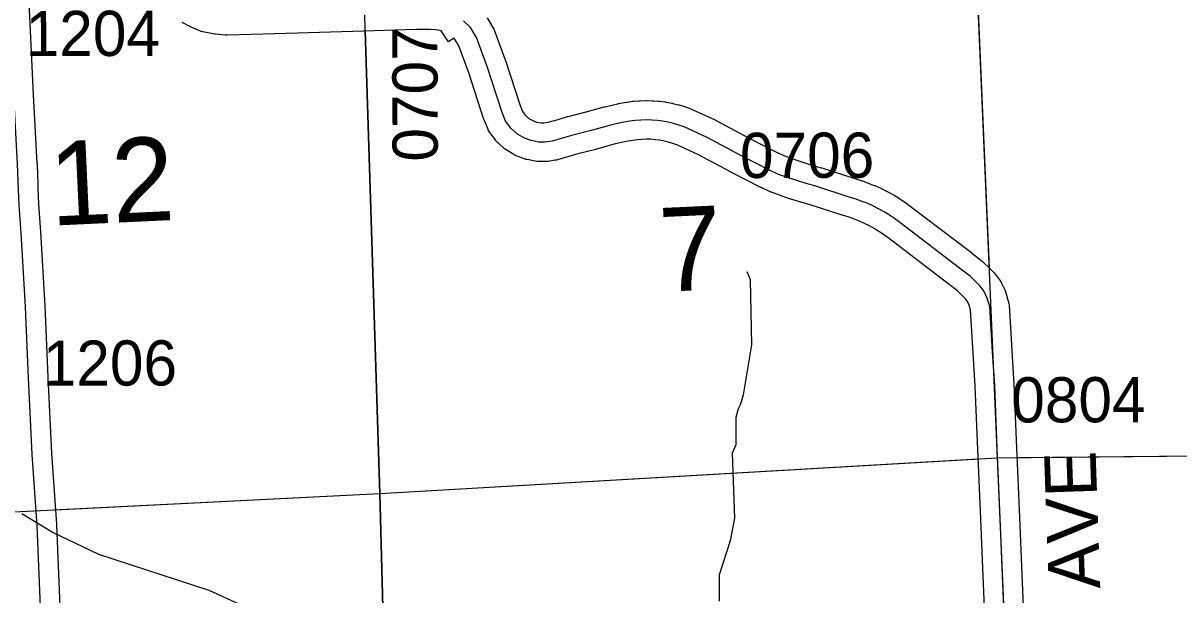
# Model space of a CAD drawing. Extents: x 128.7 to 185.5, y -21.4 to 12.6.
# Drawn here: x 157.511 to 159.303, y -3.048 to -2.161 of the extents above; entities that cross this region are included whole.
import ezdxf

# ---------------------------------------------------------------- set-up
doc = ezdxf.new("R2010")
doc.units = 0
for name, color, linetype in [('tdCoHydroRiver', 7, 'Continuous'), ('tdCoSecRdNmbr', 7, 'Continuous'), ('tdCoSecRdTxt', 7, 'Continuous'), ('tdCoSecRteBand', 7, 'Continuous'), ('tdCoSecRteCL', 7, 'Continuous'), ('tdCoSectLine', 7, 'Continuous'), ('tdCoSectLinePart', 7, 'Continuous'), ('tdCoSectNmbr', 7, 'Continuous'), ('tdCoSurfGravel', 7, 'Continuous'), ('tdCoTwpBndry', 7, 'Continuous'), ('tdCoTwpBndryShd', 7, 'Continuous')]:
    doc.layers.add(name, color=color, linetype=linetype)

msp = doc.modelspace()

# ---------------------------------------------------------------- linework, layer by layer
at = {"layer": 'tdCoHydroRiver'}
for points in [[(158.6334, -2.5465), (158.6385, -2.5589), (158.6406, -2.6599), (158.6276, -2.7377), (158.6234, -2.752), (158.6204, -2.7584), (158.619, -2.7632), (158.6162, -2.7728), (158.6162, -2.8154), (158.6103, -2.8282), (158.614, -2.9291), (158.6073, -2.9641), (158.5903, -3.0168), (158.5902, -3.0578)], [(157.5089, -2.9215), (157.5573, -2.9513), (157.628, -2.985), (157.7988, -3.0405), (157.94, -3.1048)]]:
    msp.add_lwpolyline(points, dxfattribs=at)
at = {"layer": 'tdCoSecRteBand'}
for points in [[(157.5179, -2.0852), (157.5223, -2.1838), (157.5268, -2.2722), (157.5324, -2.3782), (157.5325, -2.3784), (157.5325, -2.3786), (157.5328, -2.3882), (157.5332, -2.3881), (157.534, -2.418), (157.5349, -2.4418), (157.5378, -2.4848), (157.5379, -2.4849), (157.5379, -2.4851), (157.5445, -2.5995), (157.5445, -2.5997), (157.5445, -2.5999), (157.5495, -2.7101), (157.5551, -2.8283), (157.5627, -2.9385), (157.5628, -2.9389), (157.5628, -2.9394), (157.5677, -3.0652)], [(159.0026, -3.0914), (158.9997, -3.019), (158.9997, -3.0189), (158.9997, -3.0189), (158.9962, -2.93), (158.9913, -2.8226), (158.9913, -2.8224), (158.9913, -2.8223), (158.9876, -2.7245), (158.9844, -2.6729), (158.9802, -2.6059), (158.9781, -2.5986), (158.9755, -2.5932), (158.9723, -2.589), (158.967, -2.5834), (158.9598, -2.5765), (158.9449, -2.5648), (158.8523, -2.4943), (158.8452, -2.489), (158.8381, -2.4842), (158.8308, -2.4798), (158.8234, -2.4756), (158.8158, -2.4718), (158.808, -2.4684), (158.8001, -2.4652), (158.7921, -2.4624), (158.7833, -2.4598), (158.783, -2.4597), (158.7826, -2.4596), (158.7317, -2.443), (158.7173, -2.439), (158.717, -2.4389), (158.7166, -2.4387), (158.7018, -2.4342), (158.7015, -2.4341), (158.7011, -2.434), (158.6865, -2.429), (158.6861, -2.4289), (158.6858, -2.4288), (158.6712, -2.4235), (158.6699, -2.423), (158.6686, -2.4224), (158.6556, -2.4163), (158.6552, -2.4161), (158.6548, -2.4159), (158.6095, -2.393), (158.6091, -2.3928), (158.6088, -2.3926), (158.5581, -2.3655), (158.5245, -2.3501), (158.5184, -2.3479), (158.5118, -2.3458), (158.505, -2.3442), (158.4982, -2.3429), (158.4913, -2.342), (158.4844, -2.3414), (158.4775, -2.3413), (158.4706, -2.3415), (158.4637, -2.3421), (158.4566, -2.3431), (158.4456, -2.345), (158.4277, -2.3492), (158.4, -2.3569), (158.3996, -2.357), (158.3993, -2.3571), (158.3714, -2.3641), (158.3573, -2.3681), (158.3572, -2.3682), (158.3571, -2.3682), (158.3396, -2.3731), (158.338, -2.3736), (158.3362, -2.3739), (158.3254, -2.3756), (158.323, -2.376), (158.3207, -2.376), (158.3108, -2.376), (158.3078, -2.376), (158.3048, -2.3754), (158.2927, -2.3729), (158.2905, -2.3725), (158.2884, -2.3717), (158.2783, -2.368), (158.2758, -2.3671), (158.2736, -2.3658), (158.2625, -2.3594), (158.26, -2.3579), (158.2577, -2.356), (158.2479, -2.3473), (158.2453, -2.3451), (158.2433, -2.3424), (158.2349, -2.3308), (158.2329, -2.328), (158.2316, -2.3248), (158.2259, -2.3112), (158.2254, -2.3101), (158.2251, -2.3089), (158.202, -2.2384), (158.1867, -2.1964), (158.181, -2.1869), (158.1789, -2.1848), (158.1708, -2.1904), (158.1591, -2.1734), (158.1577, -2.1729), (158.1504, -2.1717), (158.142, -2.1713), (158.1212, -2.1711), (158.0225, -2.174), (157.9017, -2.1779), (157.9016, -2.1779), (157.9015, -2.1779), (157.8278, -2.1799), (157.8261, -2.18), (157.8245, -2.1798), (157.8095, -2.1786), (157.8075, -2.1784), (157.8055, -2.178), (157.7897, -2.1745), (157.7873, -2.174), (157.785, -2.1731), (157.7726, -2.1682), (157.771, -2.1675), (157.7695, -2.1667), (157.7577, -2.1603)], [(158.2305, -2.1528), (158.2396, -2.1681), (158.2411, -2.1705), (158.242, -2.1732), (158.2586, -2.2183), (158.2588, -2.2188), (158.2589, -2.2193), (158.2817, -2.2892), (158.2856, -2.2984), (158.2899, -2.3044), (158.295, -2.3089), (158.3013, -2.3125), (158.3069, -2.3146), (158.3138, -2.316), (158.3183, -2.316), (158.3251, -2.3149), (158.3408, -2.3105), (158.3553, -2.3063), (158.3557, -2.3062), (158.3562, -2.306), (158.3842, -2.299), (158.4122, -2.2912), (158.4129, -2.291), (158.4135, -2.2909), (158.4328, -2.2864), (158.4335, -2.2863), (158.4342, -2.2861), (158.4465, -2.2839), (158.4471, -2.2838), (158.4477, -2.2837), (158.4562, -2.2825), (158.457, -2.2824), (158.4578, -2.2824), (158.4663, -2.2816), (158.4671, -2.2816), (158.468, -2.2815), (158.4765, -2.2813), (158.4773, -2.2813), (158.4781, -2.2813), (158.4867, -2.2815), (158.4875, -2.2815), (158.4883, -2.2816), (158.4968, -2.2822), (158.4977, -2.2823), (158.4985, -2.2824), (158.5069, -2.2835), (158.5077, -2.2836), (158.5085, -2.2838), (158.517, -2.2854), (158.5178, -2.2855), (158.5185, -2.2857), (158.5269, -2.2878), (158.5276, -2.288), (158.5284, -2.2882), (158.5366, -2.2907), (158.5374, -2.2909), (158.5382, -2.2912), (158.5462, -2.2941), (158.5473, -2.2945), (158.5484, -2.295), (158.584, -2.3113), (158.5848, -2.3117), (158.5856, -2.3121), (158.6368, -2.3396), (158.6815, -2.3622), (158.693, -2.3676), (158.7059, -2.3723), (158.7199, -2.377), (158.734, -2.3813), (158.7485, -2.3854), (158.7491, -2.3856), (158.7497, -2.3858), (158.8009, -2.4024), (158.8099, -2.4051), (158.8105, -2.4053), (158.8112, -2.4055), (158.8204, -2.4087), (158.821, -2.409), (158.8216, -2.4092), (158.8307, -2.4128), (158.8313, -2.413), (158.8319, -2.4133), (158.8409, -2.4173), (158.8415, -2.4176), (158.842, -2.4179), (158.8508, -2.4223), (158.8514, -2.4225), (158.852, -2.4229), (158.8605, -2.4276), (158.8611, -2.4279), (158.8616, -2.4283), (158.87, -2.4334), (158.8706, -2.4337), (158.8711, -2.4341), (158.8792, -2.4396), (158.8798, -2.4399), (158.8803, -2.4403), (158.8882, -2.4461), (158.8883, -2.4463), (158.8885, -2.4464), (158.9815, -2.5172), (158.9817, -2.5173), (158.9819, -2.5175), (158.9982, -2.5303), (158.9994, -2.5313), (159.0005, -2.5324), (159.0091, -2.5407), (159.0095, -2.5411), (159.0098, -2.5414), (159.0167, -2.5486), (159.018, -2.5499), (159.019, -2.5513), (159.0252, -2.5594), (159.0271, -2.5619), (159.0284, -2.5646), (159.0333, -2.575), (159.0344, -2.5772), (159.035, -2.5796), (159.0387, -2.5924), (159.0397, -2.5956), (159.0399, -2.5988), (159.0443, -2.6691), (159.0443, -2.6691), (159.0443, -2.6692), (159.0475, -2.7212), (159.0475, -2.7216), (159.0475, -2.7219), (159.0512, -2.8199), (159.0562, -2.9273), (159.0562, -2.9274), (159.0562, -2.9275), (159.0596, -3.0165), (159.0626, -3.089)]]:
    msp.add_lwpolyline(points, dxfattribs=at)
at = {"layer": 'tdCoSecRteCL'}
for points in [[(159.0326, -3.0902), (159.0296, -3.0177), (159.0262, -2.9287), (159.0213, -2.8212), (159.0176, -2.723), (159.0144, -2.671), (159.0099, -2.6007), (159.0062, -2.5879), (159.0013, -2.5775), (158.9951, -2.5694), (158.9882, -2.5623), (158.9796, -2.5539), (158.9633, -2.541), (158.8703, -2.4703), (158.8625, -2.4644), (158.8543, -2.459), (158.846, -2.4538), (158.8374, -2.4491), (158.8286, -2.4447), (158.8197, -2.4407), (158.8106, -2.4371), (158.8013, -2.4339), (158.7919, -2.4311), (158.7404, -2.4143), (158.7255, -2.4101), (158.7107, -2.4055), (158.696, -2.4006), (158.6814, -2.3953), (158.6684, -2.3891), (158.623, -2.3662), (158.5715, -2.3386), (158.5359, -2.3223), (158.5279, -2.3194), (158.5197, -2.3169), (158.5114, -2.3149), (158.503, -2.3133), (158.4945, -2.3121), (158.486, -2.3115), (158.4774, -2.3113), (158.4689, -2.3115), (158.4603, -2.3122), (158.4518, -2.3134), (158.4395, -2.3156), (158.4203, -2.3201), (158.3919, -2.328), (158.3636, -2.3351), (158.349, -2.3393), (158.3315, -2.3443), (158.3207, -2.346), (158.3108, -2.346), (158.2987, -2.3435), (158.2886, -2.3398), (158.2775, -2.3334), (158.2676, -2.3248), (158.2592, -2.3132), (158.2536, -2.2996), (158.2304, -2.2286), (158.2139, -2.1835), (158.2047, -2.1682), (158.1941, -2.1578)], [(157.5565, -3.4168), (157.5548, -3.3753), (157.5488, -3.2831), (157.5437, -3.1793), (157.5378, -3.0666), (157.5328, -2.9406), (157.5252, -2.8301), (157.5195, -2.7115), (157.5146, -2.6012), (157.5079, -2.4868), (157.505, -2.4434), (157.504, -2.419)]]:
    msp.add_lwpolyline(points, dxfattribs=at)
at = {"layer": 'tdCoSectLine'}
for points in [[(158.9791, -1.848), (159.0214, -2.8353)], [(158.0323, -1.8928), (158.0641, -2.8906)], [(159.0214, -2.8353), (160.0224, -2.8257)], [(158.0641, -2.8906), (159.0214, -2.8353)], [(159.0214, -2.8353), (159.0648, -3.8376)], [(157.0312, -2.9424), (158.0641, -2.8906)], [(158.0641, -2.8906), (158.09, -3.8899)]]:
    msp.add_lwpolyline(points, dxfattribs=at)
at = {"layer": 'tdCoSectLinePart'}
for points in [[(158.9804, -1.8775), (159.0088, -2.5412)], [(158.0412, -2.1734), (158.0641, -2.8906)], [(159.0518, -2.835), (159.9927, -2.826)], [(158.0641, -2.8906), (158.9919, -2.837)], [(157.5608, -2.9159), (158.0641, -2.8906)], [(158.0641, -2.8906), (158.0763, -3.3612)]]:
    msp.add_lwpolyline(points, dxfattribs=at)
at = {"layer": 'tdCoSurfGravel'}
for points in [[(157.5784, -3.9172), (157.5772, -3.8922), (157.5752, -3.8441), (157.5698, -3.7085), (157.5641, -3.5963), (157.559, -3.4754), (157.5565, -3.4168), (157.5548, -3.3753), (157.5488, -3.2831), (157.5437, -3.1793), (157.5378, -3.0666), (157.5328, -2.9406), (157.5252, -2.8301), (157.5195, -2.7115), (157.5146, -2.6012), (157.5079, -2.4868), (157.505, -2.4434), (157.504, -2.419), (157.5025, -2.3798), (157.4968, -2.2737), (157.4924, -2.1852), (157.4879, -2.0866)], [(159.0326, -3.0902), (159.0296, -3.0177), (159.0262, -2.9287), (159.0213, -2.8212), (159.0176, -2.723), (159.0144, -2.671), (159.0099, -2.6007), (159.0062, -2.5879), (159.0013, -2.5775), (158.9951, -2.5694), (158.9882, -2.5623), (158.9796, -2.5539), (158.9633, -2.541), (158.8703, -2.4703), (158.8625, -2.4644), (158.8543, -2.459), (158.846, -2.4538), (158.8374, -2.4491), (158.8286, -2.4447), (158.8197, -2.4407), (158.8106, -2.4371), (158.8013, -2.4339), (158.7919, -2.4311), (158.7404, -2.4143), (158.7255, -2.4101), (158.7107, -2.4055), (158.696, -2.4006), (158.6814, -2.3953), (158.6684, -2.3891), (158.623, -2.3662), (158.5715, -2.3386), (158.5359, -2.3223), (158.5279, -2.3194), (158.5197, -2.3169), (158.5114, -2.3149), (158.503, -2.3133), (158.4945, -2.3121), (158.486, -2.3115), (158.4774, -2.3113), (158.4689, -2.3115), (158.4603, -2.3122), (158.4518, -2.3134), (158.4395, -2.3156), (158.4203, -2.3201), (158.3919, -2.328), (158.3636, -2.3351), (158.349, -2.3393), (158.3315, -2.3443), (158.3207, -2.346), (158.3108, -2.346), (158.2987, -2.3435), (158.2886, -2.3398), (158.2775, -2.3334), (158.2676, -2.3248), (158.2592, -2.3132), (158.2536, -2.2996), (158.2304, -2.2286), (158.2139, -2.1835), (158.2047, -2.1682), (158.1941, -2.1578)]]:
    msp.add_lwpolyline(points, dxfattribs=at)
at = {"layer": 'tdCoTwpBndry'}
msp.add_lwpolyline([(158.0763, -3.3613), (158.0641, -2.8906), (158.0412, -2.1734)], dxfattribs=at)
at = {"layer": 'tdCoTwpBndryShd'}
msp.add_lwpolyline([(157.7372, 5.1315), (157.7796, 4.1166), (157.8244, 3.1167), (157.8671, 2.1048), (157.9089, 1.1243), (157.9561, 0.1126), (157.999, -0.8918), (158.0323, -1.8928), (158.0641, -2.8906), (158.09, -3.8899), (158.1261, -4.8909), (158.1526, -5.8934), (158.186, -6.8922), (158.2224, -7.8865), (158.2596, -8.8901), (157.2411, -8.925), (157.2808, -9.9203), (157.3135, -10.9318), (157.3424, -11.9378), (157.3787, -12.9432), (157.4034, -13.501)], dxfattribs=at)

# ---------------------------------------------------------------- texts
at = {"layer": 'tdCoSecRdNmbr'}
for s, rotation, p in [('1204', 0.1188, (157.515, -2.2124)), ('0707', 90.1185, (158.1539, -2.3759)), ('0706', 0.1196, (158.6227, -2.4014)), ('1206', 0.1188, (157.5415, -2.7236)), ('0804', 0.1199, (159.0434, -2.7805))]:
    msp.add_text(s, height=0.07, rotation=rotation, dxfattribs=at).set_placement(p)
at = {"layer": 'tdCoSecRdTxt'}
msp.add_text('350TH AVE', height=0.08, rotation=91.9632, dxfattribs=at).set_placement((159.1934, -3.3884))
at = {"layer": 'tdCoSectNmbr'}
for s, rotation, p in [('12', 2.6711, (157.5545, -2.4754)), ('7', 2.6718, (158.5005, -2.5781))]:
    msp.add_text(s, height=0.13, rotation=rotation, dxfattribs=at).set_placement(p)

doc.saveas('drawing.dxf')
